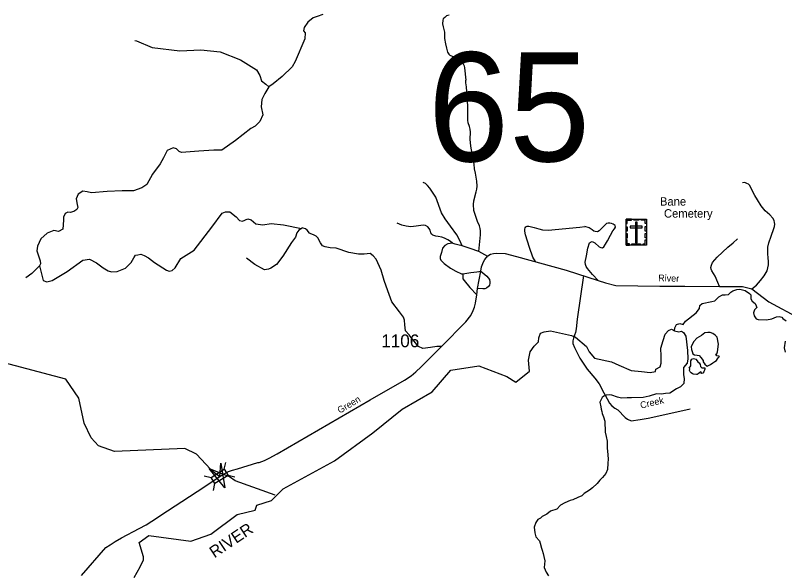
# Model space of a CAD drawing. Extents: x 884530 to 1028605, y 526725 to 653634.
# Drawn here: x 957143 to 964663, y 544735 to 550184 of the extents above; entities that cross this region are included whole.
import ezdxf

# ---------------------------------------------------------------- set-up
doc = ezdxf.new("R2010")
doc.units = 0
for name, color, linetype in [('Exist Cultural Cemetery CELL', 7, 'Continuous'), ('Exist Cultural Cemetery Label', 7, 'Continuous'), ('Exist Hydrographic Creek Single Shore', 7, 'Continuous'), ('Exist Hydrographic Creek Single Shore Label', 7, 'Continuous'), ('Exist Hydrographic Pond Under 1500 Sq Ft', 7, 'Continuous'), ('Exist Hydrographic River Shore Label', 7, 'Continuous'), ('Exist Road Non-System Type 51', 7, 'Continuous'), ('Exist Road Secondary Structure Standard Bridge Attributed CELL', 7, 'Continuous'), ('Exist Road Secondary Structure Standard Bridge CELL', 7, 'Continuous'), ('Exist Road Secondary Structure Standard Bridge Number Label', 7, 'Continuous'), ('Exist Road Secondary Type 51 Attributed', 7, 'Continuous'), ('Exist Road Secondary Type 51 Label', 7, 'Continuous'), ('Exist Road Secondary Type 51 Number Label', 7, 'Continuous')]:
    doc.layers.add(name, color=color, linetype=linetype)

msp = doc.modelspace()

# ---------------------------------------------------------------- linework, layer by layer
at = {"layer": 'Exist Cultural Cemetery CELL'}
for points in [[(963113.6, 548191.9), (963312.7, 548191.9), (963312.7, 547937.3), (963113.6, 547937.3)], [(963113.6, 548148.6), (963125, 548148.6), (963125, 548180.8), (963165.5, 548180.8), (963165.5, 548191.9), (963113.6, 548191.9)], [(963187.7, 548191.9), (963239.5, 548191.9), (963239.5, 548180.5), (963187.7, 548180.5)], [(963312.8, 548148.6), (963301.4, 548148.6), (963301.4, 548180.8), (963260.9, 548180.8), (963260.9, 548191.9), (963312.8, 548191.9)], [(963113.6, 548074.5), (963113.6, 548117.8), (963125, 548117.8), (963125, 548074.5)], [(963154.4, 548123.9), (963154.4, 548105.2), (963272.2, 548105.2), (963272.2, 548123.9)], [(963222.6, 548162.6), (963204, 548162.6), (963204, 547959.9), (963222.6, 547959.9)], [(963301.4, 548075.5), (963301.4, 548118.8), (963312.7, 548118.8), (963312.7, 548075.5)], [(963113.6, 548007.2), (963113.6, 548050.6), (963125, 548050.6), (963125, 548007.2)], [(963301.3, 548009.6), (963301.3, 548052.9), (963312.7, 548052.9), (963312.7, 548009.6)], [(963146.7, 547937.4), (963146.7, 547948.8), (963124.7, 547948.8), (963124.7, 547989.3), (963113.6, 547989.3), (963113.6, 547937.4)], [(963171.1, 547948.8), (963255.9, 547948.8), (963255.9, 547937.4), (963171.1, 547937.4)], [(963279.6, 547937.3), (963279.6, 547948.8), (963301.6, 547948.8), (963301.6, 547989.2), (963312.7, 547989.2), (963312.7, 547937.3)]]:
    msp.add_lwpolyline(points, close=True, dxfattribs=at)
at = {"layer": 'Exist Hydrographic Creek Single Shore'}
for points in [[(963588.3, 547099.7), (963591.3, 547129.7), (963607.3, 547159.8), (963640.3, 547170.8), (963670.3, 547160.8), (963695.3, 547193.8), (963799.3, 547275.8), (963830.3, 547316.9), (963833.3, 547346.9), (963857.3, 547366.9), (963951.3, 547385.9), (963981.3, 547391.9), (964020.5, 547431.6), (964056.3, 547451), (964083.3, 547452), (964116.3, 547454), (964136.3, 547476), (964157.3, 547492), (964195.3, 547503), (964226.3, 547506), (964276.2, 547493.4), (964319.4, 547465), (964333.4, 547451), (964334.4, 547411.9), (964347.4, 547389.9), (964374.4, 547367.9), (964386.4, 547343.4), (964392.4, 547326.4), (964369.4, 547304.4), (964359.4, 547274.3), (964364.4, 547246.3), (964384.4, 547218.3), (964405.4, 547210.3), (964485.4, 547207.3), (964537.4, 547218.3), (964585.4, 547235.3), (964611.4, 547238.3), (964636.4, 547232.3), (964646.6, 547219.9), (964677.4, 547197.8)], [(959504.6, 545395.2), (959648, 545441.6), (959760.1, 545554.1), (960261.8, 545829.6), (960637.9, 546100.9), (960925.2, 546333.9), (961216.2, 546501.6), (961401.4, 546713.4), (961674.8, 546757.5), (961948.1, 546651.6), (962036.3, 546598.6), (962168.6, 546704.5), (962160.3, 546811), (962177.3, 546893.1), (962216.3, 546948.1), (962256.3, 546992.2), (962259.3, 547031.2), (962278.3, 547078.2), (962312.3, 547088.2), (962373.7, 547099.6), (962578.3, 547052.2), (962617.3, 547037.7), (962725.3, 546947.6), (962753.3, 546895.6), (962803.5, 546831.6), (962969.3, 546796.5), (963041.3, 546763.5), (963162.3, 546711.5), (963264.3, 546700.5), (963349.3, 546692.4), (963402.3, 546700.5), (963403.2, 546725.7), (963445.3, 546746), (963456.3, 546782), (963456.3, 546853.1), (963454.3, 546930.1), (963476.3, 547005.2), (963496.3, 547066.2), (963529.3, 547101.2), (963556.3, 547114.2), (963588.3, 547099.7)], [(963588.3, 547099.7), (963630.3, 547090.2), (963654.3, 547095.2), (963674.3, 547084.2), (963698.3, 547046.2), (963712.3, 546908.1), (963718.3, 546826), (963710.3, 546784), (963674.2, 546742.2), (963676, 546669.9), (963682.9, 546633.6), (963679.4, 546585.6), (963644.3, 546552.5), (963607.6, 546533.5), (963542.1, 546491.3), (963499.9, 546486.6), (963459.6, 546479.7), (963409.5, 546483.2), (963340.6, 546461.1), (963280.1, 546446.9), (963167.8, 546444.2), (963125.6, 546443.4), (963069.4, 546441), (963029.6, 546452.2), (962974, 546469.9), (962948.1, 546474.7), (962919.9, 546471.5), (962897.5, 546460.1), (962881, 546446.5), (962855.6, 546401.2), (962866.2, 546356.7), (962869.5, 546334.6), (962876.8, 546310.3), (962878.2, 546290.2), (962891.4, 546259.8), (962904.1, 546217.3), (962908.7, 546106.9), (962917.5, 546066.5), (962930.1, 546022), (962930.1, 545955.8), (962936.1, 545887.5), (962936.7, 545843.3), (962933.5, 545805.3), (962931.6, 545743.2), (962916.4, 545705.6), (962883.1, 545666.5), (962856.2, 545639.1), (962831.2, 545607.8), (962785.8, 545565), (962754.8, 545539.8), (962703.7, 545507.3), (962681, 545485.9), (962642.4, 545468.9), (962593.6, 545446.3), (962565.2, 545439.2), (962514.5, 545418.5), (962473.7, 545393.7), (962436.4, 545356.6), (962375.6, 545334.4), (962338.5, 545305.4), (962318.2, 545295.9), (962293.7, 545282.7), (962275.4, 545269.1), (962250.8, 545253.8), (962229.9, 545224.3), (962216.4, 545178.6), (962222.7, 545124.3), (962231.5, 545084), (962266.4, 545044.8), (962273.7, 545024.5), (962286.3, 544974), (962293.6, 544953.7), (962302.8, 544923.5), (962309.8, 544893.1), (962318.6, 544848.8), (962312.5, 544784.7), (962331.2, 544738.1), (962354.1, 544703.4)], [(964669.4, 546997.2), (964658.4, 546933.1), (964667.4, 546892.1)], [(959682.5, 545494), (959292.1, 545634.2), (959237.1, 545670.2), (959049.8, 545745.7), (958913, 545892.8), (958798.1, 545947.7), (958113.4, 545918.8), (957956.9, 545974.5), (957884.7, 546054.7), (957814.6, 546197.2), (957764.4, 546441.1), (957637.6, 546627.4), (956869.1, 546830), (956488.7, 546929.3), (956180.6, 546888.7), (955783.4, 546840), (955669.9, 546669.7), (955545.3, 546643.4), (955439.8, 546730.9), (955426, 546813.2), (955305.8, 546950.2), (955189.2, 546955.8), (954719.4, 546830.7)], [(958305.1, 544688.6), (958363.1, 544792.7), (958396.1, 544860.7), (958396.1, 544888.7), (958354.1, 545030.4), (958449, 545099.5), (958858.6, 545044), (959052.8, 545112.3), (959309.6, 545304), (959486.2, 545346.4), (959504.6, 545395.2)]]:
    msp.add_lwpolyline(points, dxfattribs=at)
at = {"layer": 'Exist Hydrographic Pond Under 1500 Sq Ft'}
for points in [[(963906.3, 546754), (963937.3, 546771), (963961.3, 546787), (963981.3, 546798), (963997.3, 546809), (964008.3, 546826), (964014.3, 546837), (964025.3, 546848.1), (964020.3, 546853.1), (964001.3, 546856.1), (963990.3, 546870.1), (964000.3, 546875.1), (964008.3, 546895.1), (964016.3, 546969.1), (964003.3, 547036.2), (963984.3, 547057.2), (963962.3, 547073.2), (963934.3, 547084.2), (963913.3, 547082.2), (963882.3, 547080.2), (963849.3, 547055.2), (963805.3, 547027.2), (963775.3, 546994.2), (963759.3, 546967.1), (963748.3, 546942.1), (963752.3, 546917.1), (963758.3, 546898.1), (963766.3, 546876.1), (963783.3, 546865.1), (963807.3, 546862.1), (963827.3, 546857.1), (963843.3, 546840), (963866.3, 546810), (963868.3, 546796), (963884.3, 546774)], [(963747.3, 546757), (963745.3, 546776), (963747.3, 546807), (963755.3, 546823), (963772.3, 546829), (963794.3, 546821), (963807.3, 546807), (963818.3, 546791), (963829.3, 546785), (963838.3, 546769), (963840.3, 546750), (963854.3, 546739), (963868.3, 546739), (963884.3, 546738), (963884.3, 546725), (963874.3, 546697), (963863.3, 546683.9), (963847.3, 546680.9), (963849.3, 546690.9), (963844.3, 546697), (963830.3, 546688.9), (963819.3, 546677.9), (963808.3, 546672.9), (963800.3, 546672.9), (963772.3, 546674.9), (963761.3, 546679.9), (963748.3, 546687.9), (963741.3, 546697), (963734.3, 546710), (963736.3, 546727), (963731.3, 546735)]]:
    msp.add_lwpolyline(points, close=True, dxfattribs=at)
at = {"layer": 'Exist Road Non-System Type 51'}
msp.add_line((961760.9, 547827.8), (961675.4, 547874), dxfattribs=at)
for points in [[(960147.1, 550193), (960092.1, 550172.1), (960052.6, 550161.3), (960003, 550118.5), (959965.8, 550067.4), (959959.4, 550034.7), (959975.7, 550014.5), (959972.7, 549955.8), (959877.5, 549732.5), (959849.6, 549681.3), (959751.9, 549588.2), (959663.6, 549513.8), (959621.8, 549485.9), (959583.2, 549419), (959550.9, 549363.3), (959547.3, 549291.5), (959561.7, 549210.7), (959533, 549147.9), (959488.1, 549101.2), (959445.1, 549076.6), (959296.4, 548960.3), (959162.4, 548866.9), (959083.4, 548866.9), (958935.1, 548857.9), (958767.8, 548844), (958745.1, 548851.6), (958718.1, 548880.4), (958684.1, 548890.5), (958628.3, 548862.6), (958591.1, 548792.8), (958558.6, 548732.3), (958484.2, 548630), (958429.3, 548530.4), (958378.2, 548497.9), (958299.2, 548470), (958187.6, 548470), (958038.8, 548460.7), (957885.4, 548449.5), (957845.9, 548460.3), (957801, 548463.9), (957755.2, 548437.4), (957736.7, 548390.9), (957746, 548335.1), (957752.5, 548305.9), (957743.6, 548286.1), (957713, 548266.4), (957678.9, 548257.4), (957655.6, 548261), (957630.5, 548246.6), (957614.3, 548210.7), (957614.3, 548182), (957606.5, 548093.2), (957564.6, 548069.9), (957518.2, 548079.2), (957453.1, 548056), (957392.6, 548000.1), (957358.6, 547926.2), (957353.2, 547881.3), (957383.7, 547782.5), (957389.1, 547753.8), (957378.3, 547734.1)], [(961382.9, 550187.6), (961358.5, 550178.3), (961342, 550164.9), (961325.5, 550149.6), (961321.3, 550137.7), (961317.9, 550101.7), (961324.9, 550071.6), (961337.1, 550019.1), (961337.1, 549958.9), (961347.2, 549906.7), (961357.8, 549864.3), (961368.4, 549825.8), (961379.8, 549805.4), (961391.4, 549795), (961413, 549786.3), (961434.9, 549779.5), (961480, 549754), (961503.5, 549739.1), (961518.6, 549716.6), (961529.9, 549692.1), (961535.1, 549672), (961545.6, 549551.4)], [(958311.6, 549940.2), (958327.1, 549935.3), (958480.5, 549870.1), (958750.1, 549837.6), (958954.6, 549846.9), (959145.2, 549828.3), (959345.1, 549749.2), (959498.6, 549651.5), (959531.1, 549595.7), (959549.7, 549544.5), (959591.5, 549512), (959621.8, 549485.9)], [(961675.4, 547874), (961683.9, 547974.6), (961690, 548038.2), (961690.9, 548077.6), (961687.9, 548099.8), (961680.8, 548125.7), (961661.7, 548169.4), (961625.3, 548277.4), (961621.3, 548334), (961625.3, 548371.3), (961648.3, 548459.9), (961654.7, 548484.1), (961657.7, 548515.7), (961655.4, 548563.8), (961641.5, 548642.9), (961631.4, 548684.3), (961627.7, 548728.9), (961619.2, 548782.2), (961594, 548904.3), (961588, 548974), (961591, 549042.6), (961589, 549071.9), (961581.9, 549098.1), (961570.8, 549133.5), (961567.8, 549158.7), (961565.7, 549295), (961551.7, 549485.8), (961546.5, 549524.1), (961545.6, 549551.4)], [(961511.1, 547930.5), (961487.8, 547982), (961458.8, 548036.8), (961397.2, 548124), (961344.7, 548194.7), (961310.4, 548252.2), (961252.8, 548406.6), (961196.2, 548495.5), (961173, 548520.7), (961153.9, 548538.9), (961129.7, 548551)], [(964342.9, 547510.3), (964389.3, 547546.9), (964428.8, 547590.9), (964462, 547636.7), (964491.6, 547687.8), (964505.1, 547743.5), (964505.1, 547778.5), (964502.4, 547814.4), (964499.7, 547853.9), (964499.7, 547893.4), (964499.7, 547918.5), (964507.8, 547960.7), (964531.1, 548024.5), (964557.1, 548099), (964563.4, 548120.5), (964566.1, 548141.2), (964564.7, 548159.6), (964560.3, 548178.4), (964547.7, 548200.9), (964517.2, 548233.2), (964474.1, 548271.8), (964433.7, 548322), (964398.7, 548380.4), (964373.1, 548423), (964344.4, 548477.8), (964322, 548520), (964309.4, 548534.3), (964295.1, 548541.5), (964279.8, 548546.9), (964269.9, 548549.6), (964250.2, 548547.8)], [(957378.3, 547734.1), (957415.9, 547590.8), (957449.2, 547577), (957503.1, 547591.3), (957648.3, 547679.2), (957801.7, 547790.8), (957866.8, 547800.1), (957936.6, 547762.9), (958001.6, 547716.4), (958050.5, 547684.7), (958081, 547675.7), (958136.5, 547679.2), (958220.1, 547711.7), (958275.7, 547766.4), (958300.8, 547814.9), (958318.5, 547839.5), (958340.7, 547841.5), (958369.1, 547849), (958403.2, 547836.4), (958443.3, 547814.1), (958503.7, 547767.6), (958620.3, 547692.8), (958645.5, 547682), (958674.2, 547691), (958704.7, 547716.1), (958759.4, 547806.8), (958889.6, 547888.5), (959064.5, 548112), (959163.8, 548251.3), (959195.6, 548264.6), (959240.4, 548262.8), (959299.7, 548214.3), (959333.8, 548178.4), (959363.7, 548172.3), (959414.9, 548195.5), (959447.4, 548186.2), (959493.9, 548144.3), (959563.6, 548135), (959642.7, 548149), (959763.5, 548135), (959941.2, 548101.6)], [(959941.2, 548101.6), (959914.8, 548085.5), (959895.1, 548056.9), (959879.8, 548014.6), (959841.7, 547963), (959759.1, 547828.3), (959695.4, 547746.6), (959640.4, 547712.7), (959616.4, 547701.8), (959578.8, 547696.4), (959482.7, 547749.3), (959403.3, 547810.4)], [(961308.1, 546945), (961261.9, 546945.1), (961200.4, 546936.1), (961125, 546925.3), (961085.2, 546945.1), (961010.8, 547033.5), (960992.2, 547059.9), (960958.1, 547099.4), (960950.4, 547159.1), (960948.2, 547204.5), (960937.4, 547233.2), (960899.7, 547285.3), (960824.4, 547384), (960784, 547489), (960749.9, 547591.3), (960718, 547694.1), (960671.5, 547801.1), (960642.2, 547833.7), (960611.7, 547855.3), (960552.4, 547848.1), (960496.8, 547848.1), (960401.9, 547866.2), (960279.6, 547907.3), (960220.8, 547911.4), (960171.5, 547920.3), (960144.6, 547931.1), (960126.6, 547959.8), (960099.7, 548010.4), (960084.4, 548026.3), (960057.5, 548039.7), (960029.9, 548047.6), (960018, 548055.9), (959995.6, 548083.7), (959978.5, 548098.1), (959956.1, 548103.5), (959947.1, 548105.3), (959941.2, 548101.6)], [(961421.3, 547954), (961416.3, 547957.5), (961396.1, 547972.6), (961369.9, 547988.8), (961339.6, 548005.9), (961311.3, 548014), (961276, 548022), (961253.8, 548025.1), (961225.5, 548036.2), (961214.4, 548045.3), (961205.2, 548057.1), (961198.4, 548083.7), (961189.2, 548100.8), (961176.1, 548116), (961151.9, 548129.1), (961129.7, 548133.1), (961061, 548122), (961008.5, 548116), (960963.1, 548123), (960920.7, 548133.1), (960875.3, 548153.2)], [(962226.2, 547778.5), (962201.2, 547819.6), (962169.1, 547914.2), (962149.1, 547976), (962131.5, 548039.3), (962122.6, 548073.1), (962122.6, 548094.6), (962125.3, 548106.1), (962134.1, 548117.8), (962146.8, 548122.7), (962161.5, 548121.7), (962214.3, 548109), (962260.2, 548096.3), (962296.4, 548088.4), (962352.1, 548084.6), (962661.1, 548113.9), (962711.3, 548119.9)], [(962840.3, 547593.1), (962785.3, 547651.1), (962736.3, 547709.1), (962722.3, 547728.2), (962717.3, 547747.2), (962714.3, 547772.2), (962727.3, 547832.2), (962738.3, 547909.3), (962754.3, 547960.8), (962765.3, 547967.8), (962781.3, 547971.8), (962806.3, 547960.8), (962850.3, 547919.8), (962867.3, 547912.8), (962881.3, 547910.8), (962894.3, 547921.8), (962911.3, 547945.8), (962930.3, 547978.8), (962961.3, 548033.9), (962985.3, 548075.9), (963001.3, 548097.9), (963010.3, 548113.9), (963005.3, 548127.9), (962986.3, 548143.9), (962969.3, 548149.9), (962953.3, 548152.9), (962939.3, 548152.9), (962922.3, 548147.9), (962895.3, 548122.9), (962867.3, 548092.9), (962851.3, 548075.9), (962834.3, 548067.9), (962812.3, 548069.9), (962799.3, 548072.9), (962782.3, 548086.9), (962751.3, 548106.9), (962711.3, 548119.9)], [(961416.3, 547957.5), (961370.2, 547950.3), (961340.2, 547933.3), (961318.2, 547906.3), (961307.2, 547865.2), (961296.2, 547826.2), (961296.2, 547807.2), (961303.2, 547790.2), (961334.2, 547757.2), (961397.2, 547711.1), (961449.2, 547682.1), (961505.2, 547658.1), (961518.2, 547656.1)], [(961511.1, 547930.5), (961468.4, 547939.9), (961441.3, 547946.4), (961421.3, 547954)], [(964026.3, 547532.5), (964010.3, 547570.5), (963985.3, 547634.6), (963953.3, 547685.1), (963946.3, 547701.1), (963943.3, 547718.1), (963948.3, 547743.2), (963959.3, 547767.2), (964003.3, 547819.2), (964107.3, 547916.3), (964160.3, 547960.8), (964204.3, 547998.8)], [(961675.4, 547874), (961590.4, 547906.1), (961511.1, 547930.5)], [(957378.3, 547734.1), (957304.3, 547660.6), (957243.9, 547618.7)], [(961518.2, 547656.1), (961516.2, 547627.6), (961518.2, 547608.6), (961529.2, 547590.6), (961587.2, 547524.5), (961654.2, 547451.5)], [(961518.2, 547656.1), (961595.2, 547669.1), (961653.2, 547677.1), (961694.2, 547682.1)], [(961694.2, 547682.1), (961752.2, 547632.6), (961777.2, 547601.6), (961780.2, 547577.6), (961780.2, 547564.5), (961777.2, 547547.5), (961767.2, 547531.5), (961747.2, 547516.5), (961731.2, 547511.5), (961714.2, 547509.5), (961662.2, 547513.5)], [(962695.7, 547641.9), (962636.4, 547213.2), (962625.3, 547120.6), (962619.3, 547082.3), (962609.2, 547058.2), (962599.2, 547029), (962594.1, 547002.8), (962594.1, 546974.6), (962609.2, 546935.4), (962662.5, 546832.7), (962734, 546726.1), (962807.4, 546637.5), (962848.7, 546580.1), (962897.1, 546492.6), (962928.3, 546433.2), (962952.4, 546391.9), (962975.5, 546364.8), (963002.7, 546343.6), (963032.9, 546325.5), (963105.1, 546251.9), (963128.6, 546236.3), (963163.8, 546220.7), (963250.3, 546230.9), (963328.2, 546244.1), (963522.1, 546286.2), (963739.5, 546336.6)]]:
    msp.add_lwpolyline(points, dxfattribs=at)
at = {"layer": 'Exist Road Secondary Structure Standard Bridge Attributed CELL'}
msp.add_lwpolyline([(959150.4, 545805.2), (959191.8, 545564.9), (959035.8, 545752.3), (959140.7, 545675.6)], close=True, dxfattribs=at)
at = {"layer": 'Exist Road Secondary Structure Standard Bridge CELL'}
for p, q in [((959185.1, 545745.5), (959200.6, 545812.7)), ((958989.6, 545681.2), (959056.8, 545665.7)), ((959221.7, 545687), (959288.9, 545671.5)), ((959078.7, 545538.6), (959094.2, 545605.8))]:
    msp.add_line(p, q, dxfattribs=at)
msp.add_lwpolyline([(959056.8, 545665.7), (959184.9, 545745.8), (959222.3, 545685.9), (959094.2, 545605.8)], close=True, dxfattribs=at)
at = {"layer": 'Exist Road Secondary Type 51 Attributed'}
for points in [[(959171.1, 545694.3), (959226.1, 545722.8), (959264.1, 545736.8), (959315.4, 545750.5), (959514.1, 545810.3), (959526.2, 545810.8), (959578.1, 545831.4), (959624.1, 545853.4), (959702.5, 545896.3), (960611.2, 546425.9), (960947.2, 546615.9), (961011.2, 546659.9), (961057.2, 546698), (961109.2, 546748), (961308.1, 546945), (961546.2, 547188.3), (961594.2, 547249.8), (961618.2, 547298.9), (961630.2, 547331.9), (961640.2, 547369.9), (961654.2, 547451.5), (961662.2, 547513.5), (961694.2, 547682.1), (961700.2, 547726.7), (961718.6, 547773.1), (961733.2, 547797.7), (961762.8, 547831.3), (961788.2, 547847.7), (961816.2, 547856.7), (961850.4, 547860.4), (961930.2, 547854.5), (962041.7, 547826.6), (962527.5, 547694.1), (962840.3, 547593.1), (962911.3, 547568), (963013.3, 547542.9), (963443.3, 547535.9), (963687.4, 547535.9), (964026.3, 547532.5), (964252.2, 547533.6), (964342.9, 547510.3), (964510.3, 547382.4), (964813.6, 547218.8)], [(957789.2, 544706.8), (958026.1, 544981.3), (958069.1, 545008.3), (958119.1, 545040.3), (958179.1, 545074.8), (958352.1, 545165.9), (958421.1, 545202.9), (958476.1, 545238), (958521.1, 545268), (958556.1, 545290.5), (958921.1, 545529.2), (959171.1, 545694.3)]]:
    msp.add_lwpolyline(points, dxfattribs=at)

# ---------------------------------------------------------------- texts
at = {"layer": 'Exist Cultural Cemetery Label'}
for s, p in [('Bane', (963444.4, 548324.2)), ('Cemetery', (963483.9, 548206.7))]:
    msp.add_text(s, height=82.02, dxfattribs=at).set_placement(p)
at = {"layer": 'Exist Hydrographic Creek Single Shore Label'}
msp.add_text('Creek', height=65.62, rotation=13.25676, dxfattribs=at).set_placement((963259.5, 546338.2))
msp.add_text('Creek', height=65.62, rotation=13.25676, dxfattribs=at).set_placement((963259.5, 546338.2))
at = {"layer": 'Exist Hydrographic River Shore Label'}
msp.add_text('RIVER', height=114.83, rotation=33.74723, dxfattribs=at).set_placement((959088.6, 544873.5))
msp.add_text('RIVER', height=114.83, rotation=33.74723, dxfattribs=at).set_placement((959088.6, 544873.5))
at = {"layer": 'Exist Road Secondary Structure Standard Bridge Number Label'}
msp.add_text('65', height=1066.27, dxfattribs=at).set_placement((961175.5, 548756.7))
at = {"layer": 'Exist Road Secondary Type 51 Label'}
for s, rotation, p in [('River', 358.37522, (963427, 547584.5)), ('Green', 30.46223, (960314.3, 546288.8))]:
    msp.add_text(s, height=65.62, rotation=rotation, dxfattribs=at).set_placement(p)
at = {"layer": 'Exist Road Secondary Type 51 Number Label'}
msp.add_text('1106', height=125, dxfattribs=at).set_placement((960719.7, 546939.1))

doc.saveas('drawing.dxf')
